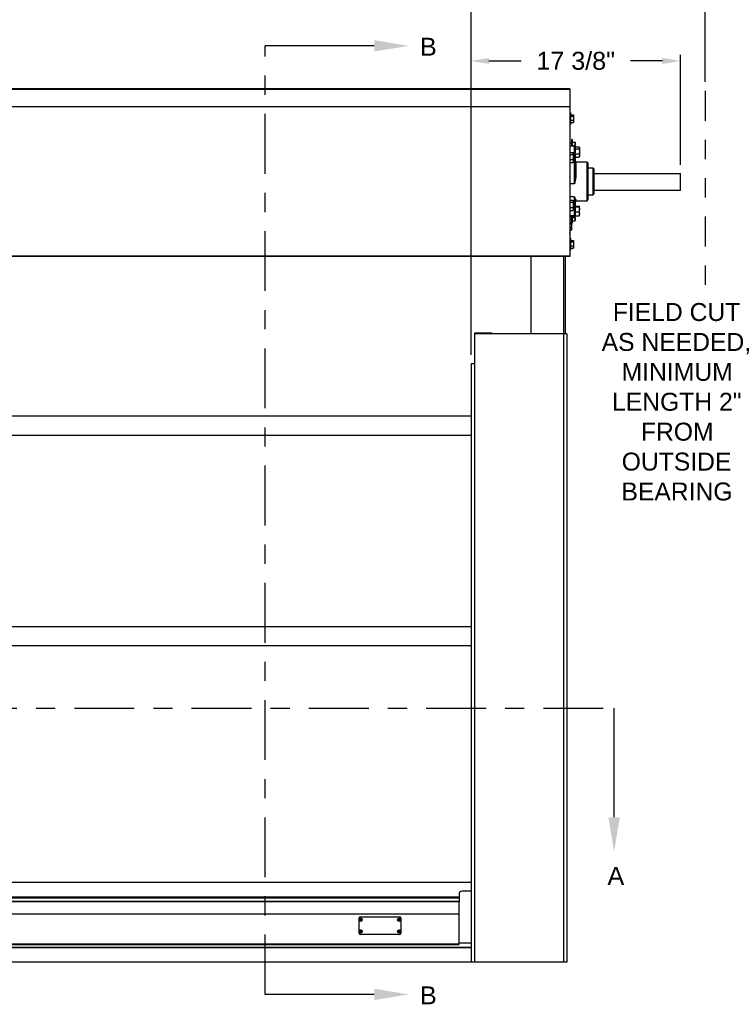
# Model space of a CAD drawing. Header units: inches. Extents: x 170 to 312, y 215 to 248.
# Tile 548 of 557: x 278.73 to 282.46, y 239.88 to 245.03. Entities that reach past the tile are written whole.
import ezdxf
from ezdxf import colors
from ezdxf.entities.mleader import LeaderData, LeaderLine
from ezdxf.math import Vec2, Vec3

# ---------------------------------------------------------------- set-up
doc = ezdxf.new("R2010")
doc.units = ezdxf.units.IN
doc.header["$LTSCALE"] = 0.25
doc.header["$MEASUREMENT"] = 0
doc.linetypes.add('CENTER', pattern=[2, 1.25, -0.25, 0.25, -0.25])
doc.linetypes.add('PHANTOM2', pattern=[1.25, 0.625, -0.125, 0.125, -0.125, 0.125, -0.125])
for name, color, linetype in [('ANNOTATIONS', 1, 'Continuous'), ('HIDDEN', 6, 'PHANTOM2'), ('SECTION CUTS', 6, 'CENTER'), ('STANDARD MOTOR LH', 7, 'Continuous')]:
    doc.layers.add(name, color=color, linetype=linetype)
doc.styles.add('ARIAL', font='arial.ttf', dxfattribs={"height": 0.09375})
doc.styles.get("Standard").update_dxf_attribs({"font": 'romans.shx'})
doc.dimstyles.new('STANDARD$0', dxfattribs={"dimtxt": 0.09375, "dimasz": 0.09375, "dimexe": 0.03125, "dimexo": 0.046875, "dimgap": 0.09, "dimtad": 0, "dimtih": 1, "dimtoh": 1, "dimdec": 4, "dimzin": 0, "dimdsep": 46, "dimtxsty": 'ARIAL', "dimcen": 0.09, "dimadec": 0, "dimazin": 0, "dimtfac": 1, "dimtdec": 4, "dimtofl": 0, "dimtmove": 0, "dimatfit": 1, "dimfxl": 1, "dimtolj": 1, "dimtzin": 0, "dimarcsym": 0})

# ---------------------------------------------------------------- blocks, each defined once
blk = doc.blocks.new('*D97')
at = {"layer": 'ANNOTATIONS', "color": 0, "lineweight": -2, "transparency": 16777216}
for p, q in [((281.0917, 243.2753), (281.0917, 244.8425)), ((281.1855, 244.8112), (281.3534, 244.8112)), ((282.0916, 244.8112), (281.9237, 244.8112)), ((282.1854, 244.2683), (282.1854, 244.8425))]:
    blk.add_line(p, q, dxfattribs=at)
at = {"layer": 'ANNOTATIONS', "color": 0, "transparency": 16777216}
for points in [[(281.1855, 244.8268), (281.1855, 244.7956), (281.0917, 244.8112)], [(282.0916, 244.8268), (282.0916, 244.7956), (282.1854, 244.8112)]]:
    blk.add_solid(points, dxfattribs=at)
at = {"layer": 'defpoints', "color": 0, "transparency": 16777216}
for p in [(281.0917, 244.8112), (282.1854, 244.2214), (281.0917, 243.2284)]:
    blk.add_point(p, dxfattribs=at)
at = {"layer": 'ANNOTATIONS', "color": 0, "transparency": 16777216, "insert": (281.6385, 244.8112), "char_height": 0.09375, "attachment_point": 5, "style": 'ARIAL'}
blk.add_mtext('\\A1;17 3/8"', dxfattribs=at)
blk = doc.blocks.new('*D105')
at = {"layer": 'ANNOTATIONS', "color": 0, "lineweight": -2, "transparency": 16777216}
for p, q in [((281.0917, 243.2753), (281.0917, 245.2762)), ((282.3151, 244.7016), (282.3151, 245.2762)), ((281.1855, 245.2449), (281.5223, 245.2449)), ((282.2214, 245.2449), (281.8845, 245.2449))]:
    blk.add_line(p, q, dxfattribs=at)
at = {"layer": 'ANNOTATIONS', "color": 0, "transparency": 16777216}
for points in [[(281.1855, 245.2605), (281.1855, 245.2293), (281.0917, 245.2449)], [(282.2214, 245.2605), (282.2214, 245.2293), (282.3151, 245.2449)]]:
    blk.add_solid(points, dxfattribs=at)
at = {"layer": 'defpoints', "color": 0, "transparency": 16777216}
for p in [(282.3151, 245.2449), (282.3151, 244.6547), (281.0917, 243.2284)]:
    blk.add_point(p, dxfattribs=at)
at = {"layer": 'ANNOTATIONS', "color": 0, "transparency": 16777216, "insert": (281.7034, 245.2449), "char_height": 0.09375, "attachment_point": 5, "style": 'ARIAL'}
blk.add_mtext('\\A1;20"', dxfattribs=at)

msp = doc.modelspace()

# ---------------------------------------------------------------- linework, layer by layer
at = {"layer": 'HIDDEN'}
msp.add_line((282.31511, 244.65469), (282.31511, 243.624), dxfattribs=at)
at = {"layer": 'SECTION CUTS'}
for p, q in [((280.01711, 239.93426), (280.01711, 244.89012)), ((275.34495, 241.42911), (281.83894, 241.42911))]:
    msp.add_line(p, q, dxfattribs=at)
at = {"layer": 'STANDARD MOTOR LH'}
for p, q in [((281.60698, 244.66592), (275.59917, 244.66592)), ((275.59917, 244.66433), (281.60698, 244.66433)), ((281.60698, 244.66592), (281.60698, 243.78945)), ((281.60698, 244.57217), (275.58354, 244.57217)), ((275.59917, 244.57365), (281.60698, 244.57365)), ((281.61092, 244.54092), (281.60698, 244.54092)), ((281.61092, 244.54092), (281.61092, 244.47842)), ((281.61092, 244.52978), (281.6261, 244.52978)), ((281.61092, 244.52203), (281.6261, 244.52203)), ((281.61092, 244.50193), (281.6261, 244.50193)), ((281.62767, 244.52724), (281.62684, 244.52868)), ((281.62767, 244.52724), (281.62767, 244.49211)), ((281.60698, 244.47842), (281.61092, 244.47842)), ((281.61092, 244.48957), (281.6261, 244.48957)), ((281.6261, 244.48957), (281.62667, 244.49071)), ((281.62684, 244.49067), (281.62767, 244.49211)), ((281.61948, 244.4003), (281.61554, 244.4003)), ((281.61554, 244.4003), (281.61554, 244.36672)), ((281.61948, 244.4003), (281.61948, 244.36672)), ((281.61554, 244.38077), (281.60698, 244.38077)), ((281.63133, 244.36672), (281.60698, 244.36672)), ((281.61948, 244.38661), (281.63466, 244.38661)), ((281.61948, 244.36905), (281.63466, 244.36905)), ((281.63133, 244.16917), (281.63133, 244.36672)), ((281.63508, 244.36297), (281.63508, 244.20815)), ((281.63508, 244.3623), (281.65573, 244.3623)), ((281.63508, 244.35197), (281.65573, 244.35197)), ((281.63623, 244.3623), (281.63623, 244.38661)), ((281.65783, 244.35891), (281.65672, 244.36083)), ((281.65783, 244.35891), (281.65783, 244.31203)), ((281.60698, 244.33338), (281.62292, 244.33338)), ((281.60698, 244.32304), (281.62292, 244.32304)), ((281.60698, 244.29621), (281.62292, 244.29621)), ((281.62501, 244.32999), (281.6239, 244.33191)), ((281.63133, 244.33162), (281.62407, 244.33162)), ((281.62501, 244.32999), (281.62501, 244.28311)), ((281.63508, 244.32514), (281.65573, 244.32514)), ((281.63508, 244.30864), (281.65573, 244.30864)), ((281.65573, 244.30864), (281.65649, 244.31015)), ((281.65672, 244.31011), (281.65783, 244.31203)), ((281.60698, 244.27972), (281.62292, 244.27972)), ((281.62292, 244.27972), (281.62368, 244.28123)), ((281.6239, 244.28119), (281.62501, 244.28311)), ((281.69804, 244.28202), (281.63883, 244.28202)), ((281.63883, 244.28202), (281.63883, 244.2072)), ((281.69804, 244.08108), (281.69804, 244.28202)), ((281.70179, 244.27827), (281.70179, 244.08483)), ((281.72898, 244.25077), (281.70179, 244.25077)), ((281.72898, 244.11233), (281.72898, 244.25077)), ((281.73273, 244.24702), (281.73273, 244.11608)), ((281.73273, 244.22342), (282.1834, 244.22342)), ((282.1834, 244.22342), (282.1834, 244.13467)), ((282.18535, 244.22145), (282.1834, 244.22342)), ((282.18535, 244.13663), (282.18535, 244.22145)), ((281.63133, 244.16917), (281.60698, 244.16917)), ((281.63133, 244.1014), (281.60698, 244.1014)), ((281.63133, 243.99638), (281.63133, 244.1014)), ((281.70179, 244.11233), (281.72898, 244.11233)), ((282.1834, 244.13467), (281.73273, 244.13467)), ((282.18535, 244.13663), (282.1834, 244.13467)), ((281.60698, 244.08338), (281.62292, 244.08338)), ((281.60698, 244.07304), (281.62292, 244.07304)), ((281.60698, 244.04622), (281.62292, 244.04622)), ((281.62501, 244.07999), (281.6239, 244.08191)), ((281.62501, 244.07999), (281.62501, 244.03311)), ((281.63508, 244.08098), (281.63508, 244.00013)), ((281.63508, 244.05316), (281.65573, 244.05316)), ((281.63508, 244.04815), (281.65573, 244.04815)), ((281.63883, 244.0846), (281.63883, 244.08108)), ((281.63883, 244.08108), (281.69804, 244.08108)), ((281.65783, 244.05106), (281.65756, 244.05153)), ((281.65783, 244.00419), (281.65783, 244.05106)), ((281.60698, 244.02972), (281.62292, 244.02972)), ((281.63133, 244.0027), (281.60698, 244.0027)), ((281.60698, 243.99638), (281.63133, 243.99638)), ((281.61554, 243.99638), (281.61554, 243.96661)), ((281.61948, 243.99638), (281.61948, 243.9628)), ((281.61948, 243.99405), (281.63466, 243.99405)), ((281.62292, 244.02972), (281.62368, 244.03123)), ((281.6239, 244.03119), (281.62501, 244.03311)), ((281.6362, 244.00209), (281.63466, 243.99405)), ((281.63508, 244.02262), (281.65573, 244.02262)), ((281.63508, 244.00209), (281.65573, 244.00209)), ((281.63623, 243.97649), (281.63623, 244.00209)), ((281.65756, 244.00372), (281.65783, 244.00419)), ((281.60698, 243.98233), (281.61554, 243.98233)), ((281.60698, 243.96728), (281.61513, 243.96728)), ((281.60698, 243.95953), (281.61513, 243.95953)), ((281.60698, 243.93943), (281.61513, 243.93943)), ((281.6167, 243.96474), (281.61587, 243.96618)), ((281.6167, 243.96474), (281.6167, 243.92961)), ((281.6167, 243.9628), (281.61948, 243.9628)), ((281.61948, 243.97649), (281.63466, 243.97649)), ((281.60698, 243.92707), (281.61513, 243.92707)), ((281.61092, 243.88467), (281.60698, 243.88467)), ((281.61092, 243.88467), (281.61092, 243.82217)), ((281.61513, 243.92707), (281.6157, 243.92821)), ((281.61587, 243.92817), (281.6167, 243.92961)), ((281.61092, 243.87353), (281.6261, 243.87353)), ((281.61092, 243.86578), (281.6261, 243.86578)), ((281.61092, 243.84568), (281.6261, 243.84568)), ((281.61092, 243.83332), (281.6261, 243.83332)), ((281.6261, 243.83332), (281.62667, 243.83446)), ((281.62767, 243.87099), (281.62684, 243.87243)), ((281.62684, 243.83442), (281.62767, 243.83586)), ((281.62767, 243.87099), (281.62767, 243.83586)), ((281.60698, 243.79092), (275.58354, 243.79092)), ((281.60698, 243.78945), (275.59917, 243.78945)), ((281.40423, 243.78945), (281.40423, 243.38467)), ((281.57686, 243.38467), (281.57686, 243.78945)), ((281.58429, 243.38467), (281.58429, 243.78945)), ((281.60698, 243.82217), (281.61092, 243.82217)), ((281.10961, 243.38864), (281.10961, 240.10342)), ((281.20111, 243.38864), (281.10961, 243.38864)), ((281.20111, 243.38527), (281.10961, 243.38527)), ((281.59173, 243.38467), (281.10961, 243.38467)), ((281.20111, 243.38467), (281.20111, 243.38864)), ((281.57386, 243.38467), (281.57386, 240.10342)), ((281.59173, 243.38467), (281.59173, 240.10342)), ((281.09173, 243.22842), (281.09173, 240.10342)), ((281.10961, 243.22842), (281.09173, 243.22842)), ((276.09173, 242.95653), (281.09173, 242.95647)), ((276.09173, 242.85653), (281.09173, 242.85653)), ((276.09173, 241.85656), (281.09173, 241.8565)), ((276.09173, 241.75656), (281.09173, 241.75656)), ((281.09173, 240.51834), (276.09173, 240.51834)), ((281.02923, 240.44239), (276.15423, 240.44239)), ((281.02923, 240.44177), (276.15423, 240.44177)), ((281.02923, 240.43784), (276.15423, 240.43784)), ((281.02923, 240.4581), (281.02923, 240.41844)), ((281.09173, 240.47373), (281.04486, 240.47373)), ((281.02923, 240.42029), (276.15423, 240.42029)), ((276.15423, 240.41999), (281.02923, 240.41999)), ((281.02923, 240.19529), (281.02923, 240.4183)), ((276.15423, 240.35537), (281.02923, 240.35537)), ((280.50684, 240.25376), (280.50684, 240.33354)), ((280.51309, 240.33979), (280.71909, 240.33979)), ((280.72534, 240.33354), (280.72534, 240.25376)), ((280.51064, 240.32321), (280.5147, 240.32435)), ((280.51146, 240.32123), (280.51514, 240.32329)), ((280.51264, 240.32804), (280.5147, 240.32435)), ((280.5147, 240.32435), (280.51395, 240.32466)), ((280.51462, 240.32885), (280.51577, 240.3248)), ((280.5147, 240.32435), (280.51577, 240.3248)), ((280.5147, 240.32435), (280.51514, 240.32329)), ((280.51483, 240.32254), (280.51514, 240.32329)), ((280.51621, 240.32373), (280.51514, 240.32329)), ((280.51628, 240.31923), (280.51514, 240.32329)), ((280.51945, 240.32685), (280.51577, 240.3248)), ((280.51607, 240.32554), (280.51577, 240.3248)), ((280.51621, 240.32373), (280.51577, 240.3248)), ((280.52027, 240.32487), (280.51621, 240.32373)), ((280.51621, 240.32373), (280.51695, 240.32342)), ((280.51826, 240.32004), (280.51621, 240.32373)), ((280.71192, 240.32321), (280.71598, 240.32435)), ((280.71273, 240.32123), (280.71642, 240.32329)), ((280.71392, 240.32804), (280.71598, 240.32435)), ((280.71598, 240.32435), (280.71523, 240.32466)), ((280.7159, 240.32885), (280.71705, 240.3248)), ((280.71598, 240.32435), (280.71705, 240.3248)), ((280.71598, 240.32435), (280.71642, 240.32329)), ((280.71611, 240.32254), (280.71642, 240.32329)), ((280.71749, 240.32373), (280.71642, 240.32329)), ((280.71756, 240.31923), (280.71642, 240.32329)), ((280.72073, 240.32685), (280.71705, 240.3248)), ((280.71735, 240.32554), (280.71705, 240.3248)), ((280.71749, 240.32373), (280.71705, 240.3248)), ((280.72155, 240.32487), (280.71749, 240.32373)), ((280.71749, 240.32373), (280.71823, 240.32342)), ((280.71954, 240.32004), (280.71749, 240.32373)), ((280.51064, 240.26243), (280.5147, 240.26358)), ((280.51146, 240.26045), (280.51514, 240.26251)), ((280.51264, 240.26726), (280.5147, 240.26358)), ((280.71909, 240.24751), (280.51309, 240.24751)), ((280.5147, 240.26358), (280.51395, 240.26388)), ((280.51462, 240.26808), (280.51577, 240.26402)), ((280.5147, 240.26358), (280.51577, 240.26402)), ((280.5147, 240.26358), (280.51514, 240.26251)), ((280.51483, 240.26176), (280.51514, 240.26251)), ((280.51621, 240.26295), (280.51514, 240.26251)), ((280.51628, 240.25845), (280.51514, 240.26251)), ((280.51945, 240.26607), (280.51577, 240.26402)), ((280.51607, 240.26476), (280.51577, 240.26402)), ((280.51621, 240.26295), (280.51577, 240.26402)), ((280.52027, 240.26409), (280.51621, 240.26295)), ((280.51826, 240.25927), (280.51621, 240.26295)), ((280.51621, 240.26295), (280.51695, 240.26264)), ((280.71192, 240.26243), (280.71598, 240.26358)), ((280.71273, 240.26045), (280.71642, 240.26251)), ((280.71392, 240.26726), (280.71598, 240.26358)), ((280.71598, 240.26358), (280.71523, 240.26388)), ((280.7159, 240.26808), (280.71705, 240.26402)), ((280.71598, 240.26358), (280.71705, 240.26402)), ((280.71598, 240.26358), (280.71642, 240.26251)), ((280.71611, 240.26176), (280.71642, 240.26251)), ((280.71749, 240.26295), (280.71642, 240.26251)), ((280.71756, 240.25845), (280.71642, 240.26251)), ((280.72073, 240.26607), (280.71705, 240.26402)), ((280.71735, 240.26476), (280.71705, 240.26402)), ((280.71749, 240.26295), (280.71705, 240.26402)), ((280.72155, 240.26409), (280.71749, 240.26295)), ((280.71749, 240.26295), (280.71823, 240.26264)), ((280.71954, 240.25927), (280.71749, 240.26295)), ((276.09173, 240.18179), (281.09173, 240.18179)), ((276.09173, 240.17999), (281.09173, 240.17999)), ((276.09173, 240.17937), (281.09173, 240.17937)), ((276.15423, 240.19842), (281.02923, 240.19842)), ((276.15423, 240.19529), (281.02923, 240.19529)), ((281.09173, 240.20281), (281.02923, 240.20281)), ((281.59173, 240.10342), (276.09173, 240.10342))]:
    msp.add_line(p, q, dxfattribs=at)
for centre, radius in [((280.51545, 240.32404), 0.00844), ((280.51545, 240.32404), 0.00805), ((280.71673, 240.32404), 0.00844), ((280.71673, 240.32404), 0.00805), ((280.51545, 240.26326), 0.00844), ((280.51545, 240.26326), 0.00805), ((280.71673, 240.26326), 0.00844), ((280.71673, 240.26326), 0.00805)]:
    msp.add_circle(centre, radius, dxfattribs=at)
for centre, radius, start, end in [((281.63133, 244.36297), 0.00375, 0, 90), ((281.63225, 244.33956), 0.00799, 263.35986, 290.69597), ((281.63883, 244.28577), 0.00375, 180, 270), ((281.69804, 244.27827), 0.00375, 0, 90), ((281.72898, 244.24702), 0.00375, 0, 90), ((281.63795, 244.21159), 0.00448, 230.09802, 281.25654), ((281.72898, 244.11608), 0.00375, 270, 0), ((281.63876, 244.08091), 0.00369, 89.01736, 178.93919), ((281.63883, 244.07733), 0.00375, 90, 180), ((281.69804, 244.08483), 0.00375, 270, 0), ((281.63167, 244.00611), 0.00344, 264.30162, 352.86918), ((281.63133, 244.00013), 0.00375, 270, 0), ((281.60383, 243.91202), 0.00391, 0, 36.09902), ((281.04486, 240.4581), 0.01562, 90, 180), ((280.51309, 240.33354), 0.00625, 90, 180), ((280.71909, 240.33354), 0.00625, 0, 90), ((280.56591, 240.20163), 0.13356, 112.89319, 114.44637), ((280.52999, 240.33004), 0.02052, 199.44524, 205.42354), ((280.46492, 240.44604), 0.1332, 290.44856, 292.00631), ((280.52147, 240.30949), 0.02053, 109.47192, 115.4439), ((280.63618, 240.37407), 0.13184, 200.43712, 202.01053), ((280.39516, 240.27451), 0.13125, 22.88182, 24.46252), ((280.63764, 240.37436), 0.13329, 202.87512, 204.43148), ((280.567, 240.19947), 0.13597, 110.47137, 111.99695), ((280.50942, 240.33864), 0.02059, 289.47383, 295.4325), ((280.46454, 240.44749), 0.13469, 292.8997, 294.43986), ((280.39097, 240.27255), 0.13586, 20.4604, 21.98725), ((280.50103, 240.31807), 0.02041, 19.45715, 25.4697), ((280.76719, 240.20163), 0.13356, 112.89319, 114.44637), ((280.73127, 240.33004), 0.02052, 199.44524, 205.42354), ((280.6662, 240.44604), 0.1332, 290.44856, 292.00631), ((280.72275, 240.30949), 0.02053, 109.47192, 115.4439), ((280.83746, 240.37407), 0.13184, 200.43712, 202.01053), ((280.59644, 240.27451), 0.13125, 22.88182, 24.46252), ((280.83892, 240.37436), 0.13329, 202.87512, 204.43148), ((280.76828, 240.19947), 0.13597, 110.47137, 111.99695), ((280.7107, 240.33864), 0.02059, 289.47383, 295.4325), ((280.66677, 240.44532), 0.13231, 292.8859, 294.45366), ((280.59225, 240.27255), 0.13586, 20.4604, 21.98725), ((280.70231, 240.31807), 0.02041, 19.45715, 25.4697), ((280.51309, 240.25376), 0.00625, 180, 270), ((280.5652, 240.14245), 0.1318, 112.87864, 114.45242), ((280.52997, 240.26925), 0.0205, 199.43955, 205.42323), ((280.46492, 240.38526), 0.1332, 290.44856, 292.00631), ((280.52147, 240.24872), 0.02053, 109.47192, 115.4439), ((280.63608, 240.31325), 0.13172, 200.43468, 202.00961), ((280.3947, 240.21353), 0.13174, 22.88478, 24.45956), ((280.63735, 240.31345), 0.13297, 202.87518, 204.43514), ((280.567, 240.13869), 0.13597, 110.47137, 111.99695), ((280.50947, 240.27775), 0.02047, 289.44856, 295.44326), ((280.46404, 240.38785), 0.13593, 292.90674, 294.43283), ((280.39137, 240.21193), 0.13544, 20.45802, 21.98963), ((280.50101, 240.25729), 0.02042, 19.45665, 25.46419), ((280.76648, 240.14245), 0.1318, 112.87864, 114.45242), ((280.73125, 240.26925), 0.0205, 199.43955, 205.42323), ((280.6662, 240.38526), 0.1332, 290.44856, 292.00631), ((280.72275, 240.24872), 0.02053, 109.47192, 115.4439), ((280.83736, 240.31325), 0.13172, 200.43468, 202.00961), ((280.59598, 240.21353), 0.13174, 22.88478, 24.45956), ((280.83863, 240.31345), 0.13297, 202.87518, 204.43514), ((280.76828, 240.13869), 0.13597, 110.47137, 111.99695), ((280.71075, 240.27775), 0.02047, 289.44856, 295.44326), ((280.66627, 240.38568), 0.13356, 292.89319, 294.44637), ((280.59265, 240.21193), 0.13544, 20.45802, 21.98963), ((280.71909, 240.25376), 0.00625, 270, 0), ((280.70229, 240.25729), 0.02042, 19.45665, 25.46419)]:
    msp.add_arc(centre, radius, start, end, dxfattribs=at)
for points, knots in [([(281.6261, 244.52978), (281.6263, 244.5295), (281.62723, 244.52824), (281.62747, 244.52693), (281.62767, 244.52591)], [0, 0, 0, 0, 0.2169922, 1, 1, 1, 1]), ([(281.62767, 244.52591), (281.62765, 244.5256), (281.62757, 244.52429), (281.62674, 244.52301), (281.6261, 244.52203)], [0, 0, 0, 0, 0.2366668, 1, 1, 1, 1]), ([(281.6261, 244.52203), (281.62654, 244.5204), (281.62742, 244.51711), (281.62759, 244.5137), (281.62767, 244.51198)], [0, 0, 0, 0, 0.4954815, 1, 1, 1, 1]), ([(281.62767, 244.51198), (281.62767, 244.51174), (281.62765, 244.50835), (281.62684, 244.50502), (281.6261, 244.50193)], [0, 0, 0, 0, 0.0701918, 1, 1, 1, 1]), ([(281.6261, 244.50193), (281.62654, 244.50093), (281.62742, 244.4989), (281.62759, 244.49681), (281.62767, 244.49575)], [0, 0, 0, 0, 0.4954173, 1, 1, 1, 1]), ([(281.62767, 244.49575), (281.62767, 244.4956), (281.62765, 244.49352), (281.62684, 244.49147), (281.6261, 244.48957)], [0, 0, 0, 0, 0.0702066, 1, 1, 1, 1]), ([(281.63466, 244.38661), (281.6351, 244.38519), (281.63599, 244.38231), (281.63615, 244.37933), (281.63623, 244.37783)], [0, 0, 0, 0, 0.4954474, 1, 1, 1, 1]), ([(281.63623, 244.38661), (281.63621, 244.38661), (281.63614, 244.38661), (281.6353, 244.38661), (281.63466, 244.38661)], [0, 0, 0, 0, 0.2365711, 1, 1, 1, 1]), ([(281.63623, 244.37783), (281.63623, 244.37762), (281.6362, 244.37466), (281.63541, 244.37175), (281.63466, 244.36905)], [0, 0, 0, 0, 0.070251, 1, 1, 1, 1]), ([(281.63466, 244.36905), (281.63512, 244.36763), (281.63583, 244.36541), (281.63598, 244.36312), (281.63604, 244.3623)], [0, 0, 0, 0, 0.6425392, 1, 1, 1, 1]), ([(281.65573, 244.3623), (281.65602, 244.36191), (281.65725, 244.36023), (281.65757, 244.35848), (281.65783, 244.35713)], [0, 0, 0, 0, 0.2293944, 1, 1, 1, 1]), ([(281.65783, 244.35713), (281.6578, 244.3567), (281.65769, 244.35495), (281.65658, 244.35325), (281.65573, 244.35197)], [0, 0, 0, 0, 0.246312, 1, 1, 1, 1]), ([(281.65573, 244.35197), (281.65632, 244.34979), (281.6575, 244.34539), (281.65772, 244.34085), (281.65783, 244.33855)], [0, 0, 0, 0, 0.4954679, 1, 1, 1, 1]), ([(281.62292, 244.33338), (281.6232, 244.33299), (281.62443, 244.33131), (281.62476, 244.32956), (281.62501, 244.32821)], [0, 0, 0, 0, 0.2294135, 1, 1, 1, 1]), ([(281.62501, 244.32821), (281.62499, 244.32778), (281.62488, 244.32603), (281.62376, 244.32433), (281.62292, 244.32304)], [0, 0, 0, 0, 0.2463282, 1, 1, 1, 1]), ([(281.62292, 244.32304), (281.6235, 244.32087), (281.62469, 244.31647), (281.6249, 244.31192), (281.62501, 244.30963)], [0, 0, 0, 0, 0.4954679, 1, 1, 1, 1]), ([(281.62501, 244.30963), (281.62501, 244.30931), (281.62499, 244.3069), (281.62454, 244.30236), (281.62346, 244.29828), (281.62292, 244.29621)], [0, 0, 0, 0, 0.0700803, 0.5307866, 1, 1, 1, 1]), ([(281.62292, 244.29621), (281.6235, 244.29488), (281.62469, 244.29217), (281.6249, 244.28938), (281.62501, 244.28797)], [0, 0, 0, 0, 0.49542746, 1, 1, 1, 1]), ([(281.65783, 244.33855), (281.65782, 244.33823), (281.6578, 244.33583), (281.65735, 244.33129), (281.65627, 244.3272), (281.65573, 244.32514)], [0, 0, 0, 0, 0.0700944, 0.5307778, 1, 1, 1, 1]), ([(281.65573, 244.32514), (281.65632, 244.3238), (281.6575, 244.32109), (281.65772, 244.3183), (281.65783, 244.31689)], [0, 0, 0, 0, 0.49544027, 1, 1, 1, 1]), ([(281.65783, 244.31689), (281.65782, 244.31669), (281.6578, 244.31521), (281.65735, 244.31242), (281.65627, 244.30991), (281.65573, 244.30864)], [0, 0, 0, 0, 0.0700865, 0.5307593, 1, 1, 1, 1]), ([(281.62501, 244.28797), (281.62501, 244.28777), (281.62499, 244.28629), (281.62454, 244.2835), (281.62346, 244.28099), (281.62292, 244.27972)], [0, 0, 0, 0, 0.0700864, 0.530785, 1, 1, 1, 1]), ([(281.63133, 244.16917), (281.63133, 244.1692), (281.63207, 244.1744), (281.6334, 244.18487), (281.63484, 244.19787), (281.63502, 244.20566), (281.63508, 244.20815)], [0, 0, 0, 0, 0.0025829, 0.40435, 0.8088289, 1, 1, 1, 1]), ([(281.63883, 244.2072), (281.63872, 244.20478), (281.63851, 244.19992), (281.63701, 244.19113), (281.63459, 244.18086), (281.63244, 244.17309), (281.63133, 244.1692), (281.63133, 244.16917)], [0, 0, 0, 0, 0.1900001, 0.3829983, 0.6879071, 0.9974597, 1, 1, 1, 1]), ([(281.63133, 244.1014), (281.63133, 244.10138), (281.63242, 244.09903), (281.63457, 244.09472), (281.63699, 244.09006), (281.63851, 244.08673), (281.63872, 244.08531), (281.63883, 244.0846)], [0, 0, 0, 0, 0.0025428, 0.3076663, 0.6170143, 0.8072677, 1, 1, 1, 1]), ([(281.63508, 244.08098), (281.63502, 244.0821), (281.63484, 244.08555), (281.63341, 244.0922), (281.63207, 244.09817), (281.63133, 244.10138), (281.63133, 244.1014)], [0, 0, 0, 0, 0.1911578, 0.592692, 0.9974166, 1, 1, 1, 1]), ([(281.62292, 244.08338), (281.6232, 244.08299), (281.62443, 244.08131), (281.62476, 244.07956), (281.62501, 244.07821)], [0, 0, 0, 0, 0.2294173, 1, 1, 1, 1]), ([(281.62501, 244.07821), (281.62499, 244.07778), (281.62488, 244.07603), (281.62376, 244.07433), (281.62292, 244.07304)], [0, 0, 0, 0, 0.2463243, 1, 1, 1, 1]), ([(281.62292, 244.07304), (281.6235, 244.07087), (281.62469, 244.06647), (281.6249, 244.06192), (281.62501, 244.05963)], [0, 0, 0, 0, 0.49544708, 1, 1, 1, 1]), ([(281.62501, 244.05963), (281.62501, 244.05931), (281.62499, 244.0569), (281.62454, 244.05236), (281.62346, 244.04828), (281.62292, 244.04622)], [0, 0, 0, 0, 0.0700803, 0.5307866, 1, 1, 1, 1]), ([(281.62292, 244.04622), (281.6235, 244.04488), (281.62469, 244.04217), (281.6249, 244.03938), (281.62501, 244.03797)], [0, 0, 0, 0, 0.4954146, 1, 1, 1, 1]), ([(281.62501, 244.03797), (281.62501, 244.03777), (281.62499, 244.03629), (281.62454, 244.0335), (281.62346, 244.03099), (281.62292, 244.02972)], [0, 0, 0, 0, 0.0700604, 0.5307593, 1, 1, 1, 1]), ([(281.65573, 244.05316), (281.65632, 244.05276), (281.6575, 244.05194), (281.65772, 244.05109), (281.65783, 244.05066)], [0, 0, 0, 0, 0.4954275, 1, 1, 1, 1]), ([(281.65783, 244.05066), (281.65782, 244.0506), (281.6578, 244.05015), (281.65735, 244.0493), (281.65627, 244.04854), (281.65573, 244.04815)], [0, 0, 0, 0, 0.0700947, 0.5307588, 1, 1, 1, 1]), ([(281.65573, 244.04815), (281.65602, 244.0472), (281.65725, 244.04304), (281.65757, 244.03872), (281.65783, 244.03538)], [0, 0, 0, 0, 0.2293668, 1, 1, 1, 1]), ([(281.65783, 244.03538), (281.6578, 244.03432), (281.65769, 244.03), (281.65658, 244.02579), (281.65573, 244.02262)], [0, 0, 0, 0, 0.246309, 1, 1, 1, 1]), ([(281.63466, 243.99405), (281.6351, 243.99262), (281.63599, 243.98974), (281.63615, 243.98677), (281.63623, 243.98527)], [0, 0, 0, 0, 0.4954474, 1, 1, 1, 1]), ([(281.63623, 243.98527), (281.63623, 243.98506), (281.6362, 243.98209), (281.63541, 243.97919), (281.63466, 243.97649)], [0, 0, 0, 0, 0.0701939, 1, 1, 1, 1]), ([(281.65573, 244.02262), (281.65632, 244.02095), (281.6575, 244.01759), (281.65772, 244.01411), (281.65783, 244.01235)], [0, 0, 0, 0, 0.4954815, 1, 1, 1, 1]), ([(281.65783, 244.01235), (281.65782, 244.01211), (281.6578, 244.01027), (281.65735, 244.00679), (281.65627, 244.00367), (281.65573, 244.00209)], [0, 0, 0, 0, 0.0701184, 0.5308015, 1, 1, 1, 1]), ([(281.65573, 244.00209), (281.65636, 244.0025), (281.65721, 244.00305), (281.6574, 244.00362), (281.65746, 244.00378)], [0, 0, 0, 0, 0.73185687, 1, 1, 1, 1]), ([(281.61513, 243.96728), (281.61533, 243.967), (281.61626, 243.96574), (281.61651, 243.96443), (281.6167, 243.96341)], [0, 0, 0, 0, 0.2169922, 1, 1, 1, 1]), ([(281.6167, 243.96341), (281.61668, 243.9631), (281.61661, 243.96179), (281.61577, 243.96051), (281.61513, 243.95953)], [0, 0, 0, 0, 0.2366753, 1, 1, 1, 1]), ([(281.61513, 243.95953), (281.61557, 243.9579), (281.61646, 243.95461), (281.61662, 243.9512), (281.6167, 243.94948)], [0, 0, 0, 0, 0.4954815, 1, 1, 1, 1]), ([(281.6167, 243.94948), (281.6167, 243.94924), (281.61667, 243.94585), (281.61587, 243.94252), (281.61513, 243.93943)], [0, 0, 0, 0, 0.0701945, 1, 1, 1, 1]), ([(281.61513, 243.93943), (281.61557, 243.93843), (281.61646, 243.9364), (281.61662, 243.93431), (281.6167, 243.93325)], [0, 0, 0, 0, 0.4954173, 1, 1, 1, 1]), ([(281.6167, 243.93325), (281.6167, 243.9331), (281.61667, 243.93102), (281.61587, 243.92897), (281.61513, 243.92707)], [0, 0, 0, 0, 0.0702092, 1, 1, 1, 1]), ([(281.63466, 243.97649), (281.6353, 243.97649), (281.63614, 243.97649), (281.63621, 243.97649), (281.63623, 243.97649)], [0, 0, 0, 0, 0.7634289, 1, 1, 1, 1]), ([(281.6261, 243.87353), (281.6263, 243.87325), (281.62723, 243.87199), (281.62747, 243.87068), (281.62767, 243.86966)], [0, 0, 0, 0, 0.2169922, 1, 1, 1, 1]), ([(281.62767, 243.86966), (281.62765, 243.86935), (281.62757, 243.86804), (281.62674, 243.86676), (281.6261, 243.86578)], [0, 0, 0, 0, 0.2366668, 1, 1, 1, 1]), ([(281.6261, 243.86578), (281.62654, 243.86415), (281.62742, 243.86086), (281.62759, 243.85745), (281.62767, 243.85573)], [0, 0, 0, 0, 0.4954815, 1, 1, 1, 1]), ([(281.62767, 243.85573), (281.62767, 243.85549), (281.62765, 243.8521), (281.62684, 243.84877), (281.6261, 243.84568)], [0, 0, 0, 0, 0.0701918, 1, 1, 1, 1]), ([(281.6261, 243.84568), (281.62654, 243.84468), (281.62742, 243.84265), (281.62759, 243.84056), (281.62767, 243.8395)], [0, 0, 0, 0, 0.4954173, 1, 1, 1, 1]), ([(281.62767, 243.8395), (281.62767, 243.83935), (281.62765, 243.83727), (281.62684, 243.83522), (281.6261, 243.83332)], [0, 0, 0, 0, 0.0702066, 1, 1, 1, 1])]:
    msp.add_open_spline(points, degree=3, knots=knots, dxfattribs=at)

# ---------------------------------------------------------------- texts
at = {"layer": 'ANNOTATIONS', "insert": (281.74849, 243.54627), "char_height": 0.09375, "width": 0.8325753, "attachment_point": 1, "style": 'ARIAL'}
msp.add_mtext('\\pi0.08461;FIELD CUT \\P\\pi0.02546;AS NEEDED, \\P\\pi0.13149;MINIMUM \\P\\pi0.08068;LENGTH 2" \\P\\pi0.23384;FROM \\P\\pi0.1319;OUTSIDE \\P\\pi0.13043;BEARING', dxfattribs=at)
at = {"layer": 'SECTION CUTS', "style": 'ARIAL'}
for s, p in [('B', (280.82513, 244.83843)), ('A', (281.80446, 240.50668)), ('B', (280.82513, 239.88256))]:
    msp.add_text(s, height=0.09375, dxfattribs=at).set_placement(p)

# ---------------------------------------------------------------- dimensions: what is measured, and where the dimension line sits
at = {"layer": 'ANNOTATIONS'}
dim = msp.add_linear_dim(base=(282.31511, 245.24492), p1=(281.09173, 243.22842), p2=(282.31511, 244.65469), angle=180, text='20"', dimstyle='STANDARD$0', dxfattribs=at)
dim.commit()
dim.dimension.update_dxf_attribs({"geometry": '*D105', "text_midpoint": (281.70342, 245.24492), "dimtype": 160})
dim = msp.add_linear_dim(base=(281.09173, 244.81121), p1=(282.18535, 244.22145), p2=(281.09173, 243.22842), text='17 3/8"', dimstyle='STANDARD$0', dxfattribs=at)
dim.commit()
dim.dimension.update_dxf_attribs({"geometry": '*D97', "text_midpoint": (281.63854, 244.81121), "dimtype": 160})

# ---------------------------------------------------------------- leaders
at = {"layer": 'SECTION CUTS'}
ml = msp.add_multileader_mtext('Standard', dxfattribs=at)
ml.set_content('', color=256)
ml.set_leader_properties()
ml.build(insert=Vec2(0, 0))
ml.multileader.update_dxf_attribs({"dogleg_length": 0, "arrow_head_size": 0.18})
ctx = ml.context
ctx.base_point, ctx.char_height, ctx.arrow_head_size, ctx.landing_gap_size, ctx.plane_origin, ctx.plane_x_axis, ctx.plane_y_axis = Vec3(280.01711, 244.89012), 0.18, 0.18, 0, Vec3(280.76663, 244.89012), Vec3(0, 1), Vec3(-1, 0)
notes = []
notes.append((ctx, [(0, (1, 1, 0), (280.01711, 244.89012), (1, 0), 0, [(0, [(280.76663, 244.89012)], 0, [])])]))
ctx.mtext.insert, ctx.mtext.text_direction, ctx.mtext.rotation, ctx.mtext.flow_direction = Vec3(279.92711, 244.89012), Vec3(0, 1), 1.5707963, 5
ml = msp.add_multileader_mtext('Standard', dxfattribs=at)
ml.set_content('', color=256)
ml.set_leader_properties()
ml.build(insert=Vec2(0, 0))
ml.multileader.update_dxf_attribs({"dogleg_length": 0, "arrow_head_size": 0.18})
ctx = ml.context
ctx.base_point, ctx.char_height, ctx.arrow_head_size, ctx.landing_gap_size, ctx.plane_origin = Vec3(281.83894, 241.42911), 0.18, 0.18, 0, Vec3(281.83894, 240.67959)
notes.append((ctx, [(0, (1, 1, 0), (281.83894, 241.42911), (1, 0), 0, [(0, [(281.83894, 240.67959)], 0, [])])]))
ctx.mtext.insert, ctx.mtext.flow_direction = Vec3(281.83894, 241.51911), 5
ml = msp.add_multileader_mtext('Standard', dxfattribs=at)
ml.set_content('', color=256)
ml.set_leader_properties()
ml.build(insert=Vec2(0, 0))
ml.multileader.update_dxf_attribs({"dogleg_length": 0, "arrow_head_size": 0.18})
ctx = ml.context
ctx.base_point, ctx.char_height, ctx.arrow_head_size, ctx.landing_gap_size, ctx.plane_origin, ctx.plane_x_axis, ctx.plane_y_axis = Vec3(280.01711, 239.93426), 0.18, 0.18, 0, Vec3(280.76663, 239.93426), Vec3(0, 1), Vec3(-1, 0)
notes.append((ctx, [(0, (1, 1, 0), (280.01711, 239.93426), (1, 0), 0, [(0, [(280.76663, 239.93426)], 0, [])])]))
ctx.mtext.insert, ctx.mtext.text_direction, ctx.mtext.rotation, ctx.mtext.flow_direction = Vec3(279.92711, 239.93426), Vec3(0, 1), 1.5707963, 5
for ctx, leaders in notes:
    for number, flags, end, landing, length, lines in leaders:
        leader = LeaderData()
        leader.index, (leader.has_last_leader_line, leader.has_dogleg_vector, leader.attachment_direction) = number, flags
        leader.last_leader_point, leader.dogleg_vector, leader.dogleg_length = Vec3(end), Vec3(landing), length
        for number, points, colour, breaks in lines:
            line = LeaderLine()
            line.index, line.vertices, line.color, line.breaks = number, Vec3.list(points), colors.encode_raw_color(colour), breaks
            leader.lines.append(line)
        ctx.leaders.append(leader)

doc.saveas('drawing.dxf')
